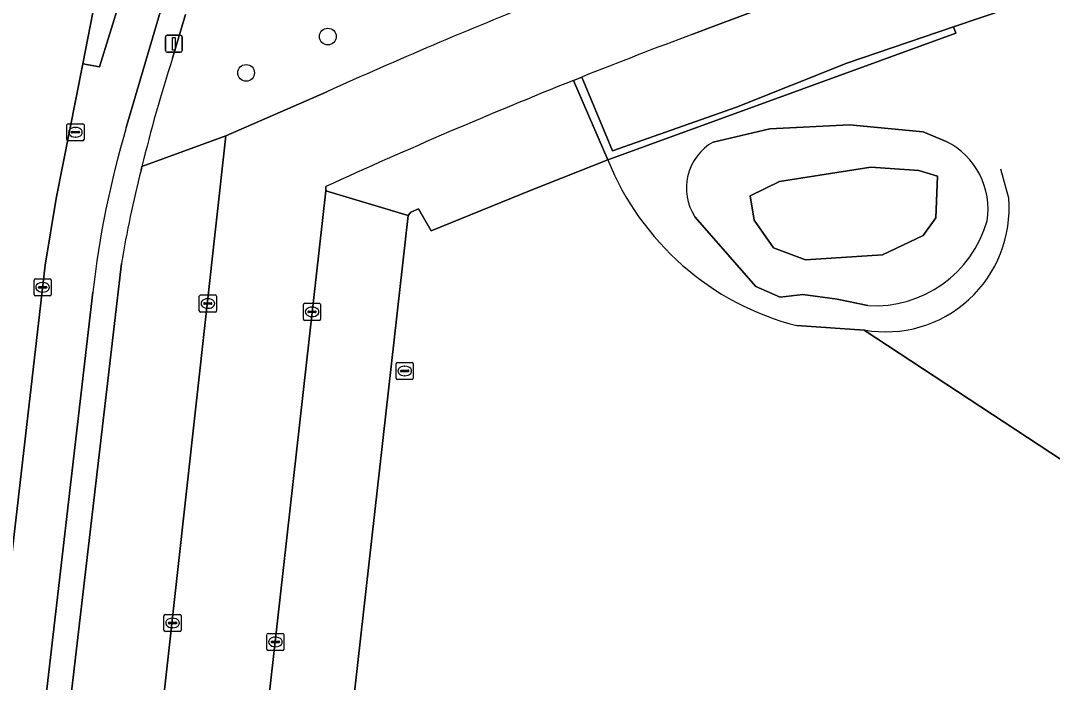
# Model space of a CAD drawing. Extents: x 162184 to 163154, y 385507 to 386516.
# Drawn here: x 162638.7 to 162699, y 386370.8 to 386409.5 of the extents above; entities that cross this region are included whole.
import ezdxf

# ---------------------------------------------------------------- set-up
doc = ezdxf.new("R2010")
doc.units = 0
for name, color, linetype in [('IMGEO_Boom', 7, 'Continuous'), ('IMGEO_Brandkraan', 7, 'Continuous'), ('IMGEO_Fietspad_open', 7, 'Continuous'), ('IMGEO_Groenvoorziening', 7, 'Continuous'), ('IMGEO_Haag', 7, 'Continuous'), ('IMGEO_Hek', 7, 'Continuous'), ('IMGEO_Kolk', 7, 'Continuous'), ('IMGEO_Lichtmast', 7, 'Continuous'), ('IMGEO_Meer_plas_ven_vijver', 7, 'Continuous'), ('IMGEO_Parkeervlak_halfverhard', 7, 'Continuous'), ('IMGEO_Parkeervlak_open', 7, 'Continuous'), ('IMGEO_Rijbaan_lokaal_gesloten', 7, 'Continuous'), ('IMGEO_Rijbaan_lokaal_open', 7, 'Continuous'), ('IMGEO_Rioolput', 7, 'Continuous'), ('IMGEO_Terreindeel_zand', 7, 'Continuous'), ('IMGEO_Verkeerseiland_gesloten', 7, 'Continuous'), ('IMGEO_Voetpad_open', 7, 'Continuous')]:
    doc.layers.add(name, color=color, linetype=linetype)

msp = doc.modelspace()

# ---------------------------------------------------------------- linework, layer by layer
at = {"layer": 'IMGEO_Boom'}
for centre in [(162656.659, 386408.553), (162651.883, 386406.429)]:
    msp.add_circle(centre, 0.489, dxfattribs=at)
at = {"layer": 'IMGEO_Brandkraan'}
for p, q in [((162641.41, 386402.533), (162641.41, 386403.385)), ((162641.485, 386403.459), (162642.337, 386403.459)), ((162642.411, 386403.385), (162642.411, 386402.533)), ((162641.669, 386402.953), (162641.669, 386402.965)), ((162642.107, 386402.916), (162641.709, 386402.916)), ((162641.712, 386403.002), (162642.11, 386403.002)), ((162641.898, 386403.239), (162641.923, 386403.239)), ((162642.153, 386402.965), (162642.153, 386402.953)), ((162642.337, 386402.459), (162641.485, 386402.459)), ((162641.921, 386402.679), (162641.896, 386402.679))]:
    msp.add_line(p, q, dxfattribs=at)
for points in [[(162641.41, 386402.533), (162641.41, 386403.385)], [(162641.485, 386403.459), (162642.337, 386403.459)], [(162642.411, 386403.385), (162642.411, 386402.533)], [(162642.337, 386402.459), (162641.485, 386402.459)]]:
    msp.add_lwpolyline(points, dxfattribs=at)
for centre, radius, start, end in [((162641.487, 386403.383), 0.0765, 91.55205, 178.44795), ((162641.487, 386403.383), 0.0765, 91.55205, 178.44795), ((162642.335, 386403.383), 0.0765, 1.55205, 88.44795), ((162642.335, 386403.383), 0.0765, 1.55205, 88.44795), ((162641.709, 386402.962), 0.0403, 85.87752, 175.75265), ((162641.706, 386402.952), 0.0366, 178.93798, 274.71019), ((162642.11, 386402.959), 0.043, 264.86636, 352.45326), ((162642.114, 386402.964), 0.0386, 1.73085, 96.63898), ((162641.487, 386402.535), 0.0765, 181.55205, 268.44795), ((162641.487, 386402.535), 0.0765, 181.55205, 268.44795), ((162642.335, 386402.535), 0.0765, 271.55205, 358.44795), ((162642.335, 386402.535), 0.0765, 271.55205, 358.44795)]:
    msp.add_arc(centre, radius, start, end, dxfattribs=at)
for centre, major_axis, ratio, start_param, end_param in [((162641.897, 386402.959), (-0.387, 0.002), 0.722429, 4.712389, 7.853982), ((162641.922, 386402.959), (-0.39, 0.002), 0.717154, 1.570796, 4.712389)]:
    msp.add_ellipse(centre, major_axis=major_axis, ratio=ratio, start_param=start_param, end_param=end_param, dxfattribs=at)
at = {"layer": 'IMGEO_Fietspad_open'}
for points in [[(162646.404, 386418.485), (162645.317, 386413.574), (162644.53, 386410.695), (162643.315, 386406.777), (162642.342, 386406.949), (162640.776, 386399.082), (162640.14, 386395.183), (162636.716, 386365.556), (162637.867, 386365.356), (162637.112, 386359.276), (162635.999, 386359.464), (162634.38, 386344.979), (162634.25, 386343.989), (162637.167, 386343.619), (162638.899, 386358.805), (162639.72, 386365.866), (162642.923, 386393.607)], [(162644.883, 386403.239), (162646.865, 386409.984), (162647.957, 386414.018), (162648.363, 386415.941)]]:
    msp.add_lwpolyline(points, dxfattribs=at)
msp.add_arc((162699.262, 386387.158), 56.707, 163.52602, 173.47001, dxfattribs=at)
at = {"layer": 'IMGEO_Groenvoorziening'}
for points in [[(162648.335, 386409.851), (162647.582, 386407.284)], [(162645.793, 386400.948), (162650.699, 386402.751), (162656.592, 386405.326)], [(162691.445, 386402.985), (162687.142, 386403.401), (162682.495, 386403.151), (162679.174, 386402.389)], [(162692.801, 386402.416), (162691.445, 386402.985)], [(162673.026, 386401.348), (162668.545, 386399.579), (162662.69, 386397.203), (162661.948, 386398.487), (162661.514, 386398.294), (162661.346, 386398.093), (162654.65, 386338.568), (162649.904, 386340.412), (162644.032, 386342.597), (162638.75, 386344.529), (162638.585, 386343.109)], [(162678.098, 386398.022), (162681.67, 386393.945), (162683.085, 386393.328), (162684.407, 386393.472), (162686.421, 386393.2), (162688.213, 386392.83)], [(162715.179, 386373.511), (162714.583, 386373.904), (162688.009, 386391.4), (162684.07, 386391.658)]]:
    msp.add_lwpolyline(points, dxfattribs=at)
for points in [[(162671.494, 386406.185), (162671.015, 386405.993), (162673.026, 386401.348), (162675.371, 386402.201), (162693.355, 386408.742), (162693.224, 386409.117), (162686.985, 386406.988), (162680.544, 386404.428), (162673.297, 386401.873)], [(162691.195, 386400.723), (162692.292, 386400.401), (162692.18, 386397.966), (162691.439, 386396.923), (162689.079, 386395.789), (162684.578, 386395.494), (162682.693, 386396.198), (162681.581, 386397.811), (162681.344, 386399.237), (162683.05, 386400.072), (162688.39, 386400.91)]]:
    msp.add_lwpolyline(points, close=True, dxfattribs=at)
for centre, radius, start, end in [((162789.064, 386111.332), 322.461, 111.84203, 114.25612), ((162730.922, 386380.332), 87.589, 162.07887, 166.38656), ((162680.714, 386399.694), 3.104, 119.73557, 212.58125), ((162690.85, 386398.485), 4.388, 350.72473, 63.60472), ((162688.067, 386407.352), 16.195, 201.76173, 255.71088), ((162688.624, 386399.632), 6.814, 266.54453, 344.21284)]:
    msp.add_arc(centre, radius, start, end, dxfattribs=at)
at = {"layer": 'IMGEO_Haag'}
msp.add_lwpolyline([(162693.224, 386409.117), (162686.985, 386406.988), (162680.544, 386404.428), (162673.297, 386401.873), (162671.494, 386406.185), (162671.015, 386405.993), (162673.026, 386401.348), (162675.371, 386402.201), (162693.355, 386408.742)], close=True, dxfattribs=at)
at = {"layer": 'IMGEO_Hek'}
msp.add_lwpolyline([(162696.446, 386399.11), (162695.992, 386400.808)], dxfattribs=at)
msp.add_arc((162689.254, 386398.509), 7.217, 260.06814, 4.77599, dxfattribs=at)
at = {"layer": 'IMGEO_Kolk'}
for p, q in [((162639.49, 386393.47), (162639.49, 386394.322)), ((162639.565, 386394.396), (162640.417, 386394.396)), ((162640.491, 386394.322), (162640.491, 386393.47)), ((162639.749, 386393.89), (162639.749, 386393.902)), ((162640.187, 386393.853), (162639.789, 386393.853)), ((162639.792, 386393.939), (162640.19, 386393.939)), ((162639.978, 386394.176), (162640.003, 386394.176)), ((162640.233, 386393.902), (162640.233, 386393.89)), ((162640.417, 386393.396), (162639.565, 386393.396)), ((162640.001, 386393.616), (162639.976, 386393.616)), ((162649.147, 386392.521), (162649.147, 386393.373)), ((162649.222, 386393.447), (162650.074, 386393.447)), ((162649.635, 386393.227), (162649.66, 386393.227)), ((162650.148, 386393.373), (162650.148, 386392.521)), ((162649.406, 386392.941), (162649.406, 386392.953)), ((162649.844, 386392.904), (162649.446, 386392.904)), ((162649.449, 386392.99), (162649.847, 386392.99)), ((162649.658, 386392.667), (162649.633, 386392.667)), ((162649.89, 386392.953), (162649.89, 386392.941)), ((162655.235, 386392.034), (162655.235, 386392.886)), ((162655.31, 386392.96), (162656.162, 386392.96)), ((162655.537, 386392.503), (162655.935, 386392.503)), ((162655.723, 386392.74), (162655.748, 386392.74)), ((162656.236, 386392.886), (162656.236, 386392.034)), ((162650.074, 386392.447), (162649.222, 386392.447)), ((162656.162, 386391.96), (162655.31, 386391.96)), ((162655.494, 386392.454), (162655.494, 386392.466)), ((162655.932, 386392.417), (162655.534, 386392.417)), ((162655.746, 386392.18), (162655.721, 386392.18)), ((162655.978, 386392.466), (162655.978, 386392.454)), ((162647.083, 386373.849), (162647.083, 386374.701)), ((162647.158, 386374.775), (162648.01, 386374.775)), ((162647.571, 386374.555), (162647.596, 386374.555)), ((162648.084, 386374.701), (162648.084, 386373.849)), ((162647.342, 386374.269), (162647.342, 386374.281)), ((162647.78, 386374.232), (162647.382, 386374.232)), ((162647.385, 386374.318), (162647.783, 386374.318)), ((162647.594, 386373.995), (162647.569, 386373.995)), ((162647.826, 386374.281), (162647.826, 386374.269)), ((162648.01, 386373.775), (162647.158, 386373.775)), ((162653.096, 386372.739), (162653.096, 386373.591)), ((162653.171, 386373.665), (162654.023, 386373.665)), ((162653.398, 386373.208), (162653.796, 386373.208)), ((162653.584, 386373.445), (162653.609, 386373.445)), ((162654.097, 386373.591), (162654.097, 386372.739)), ((162654.023, 386372.665), (162653.171, 386372.665)), ((162653.355, 386373.159), (162653.355, 386373.171)), ((162653.793, 386373.122), (162653.395, 386373.122)), ((162653.607, 386372.885), (162653.582, 386372.885)), ((162653.839, 386373.171), (162653.839, 386373.159))]:
    msp.add_line(p, q, dxfattribs=at)
for points in [[(162639.49, 386393.47), (162639.49, 386394.322)], [(162639.565, 386394.396), (162640.417, 386394.396)], [(162640.491, 386394.322), (162640.491, 386393.47)], [(162640.417, 386393.396), (162639.565, 386393.396)], [(162649.147, 386392.521), (162649.147, 386393.373)], [(162649.222, 386393.447), (162650.074, 386393.447)], [(162650.148, 386393.373), (162650.148, 386392.521)], [(162655.235, 386392.034), (162655.235, 386392.886)], [(162655.31, 386392.96), (162656.162, 386392.96)], [(162656.236, 386392.886), (162656.236, 386392.034)], [(162650.074, 386392.447), (162649.222, 386392.447)], [(162656.162, 386391.96), (162655.31, 386391.96)], [(162647.083, 386373.849), (162647.083, 386374.701)], [(162647.158, 386374.775), (162648.01, 386374.775)], [(162648.084, 386374.701), (162648.084, 386373.849)], [(162648.01, 386373.775), (162647.158, 386373.775)], [(162653.096, 386372.739), (162653.096, 386373.591)], [(162653.171, 386373.665), (162654.023, 386373.665)], [(162654.097, 386373.591), (162654.097, 386372.739)], [(162654.023, 386372.665), (162653.171, 386372.665)]]:
    msp.add_lwpolyline(points, dxfattribs=at)
for centre, radius, start, end in [((162639.567, 386394.32), 0.0765, 91.55205, 178.44795), ((162639.567, 386394.32), 0.0765, 91.55205, 178.44795), ((162640.415, 386394.32), 0.0765, 1.55205, 88.44795), ((162640.415, 386394.32), 0.0765, 1.55205, 88.44795), ((162639.789, 386393.899), 0.0403, 85.87752, 175.75265), ((162639.786, 386393.889), 0.0366, 178.93798, 274.71019), ((162640.19, 386393.896), 0.043, 264.86636, 352.45326), ((162640.194, 386393.901), 0.0386, 1.73085, 96.63898), ((162639.567, 386393.472), 0.0765, 181.55205, 268.44795), ((162639.567, 386393.472), 0.0765, 181.55205, 268.44795), ((162640.415, 386393.472), 0.0765, 271.55205, 358.44795), ((162640.415, 386393.472), 0.0765, 271.55205, 358.44795), ((162649.224, 386393.371), 0.0765, 91.55205, 178.44795), ((162649.224, 386393.371), 0.0765, 91.55205, 178.44795), ((162650.072, 386393.371), 0.0765, 1.55205, 88.44795), ((162650.072, 386393.371), 0.0765, 1.55205, 88.44795), ((162649.224, 386392.523), 0.0765, 181.55205, 268.44795), ((162649.224, 386392.523), 0.0765, 181.55205, 268.44795), ((162649.446, 386392.95), 0.0403, 85.87752, 175.75265), ((162649.443, 386392.94), 0.0366, 178.93798, 274.71019), ((162649.847, 386392.947), 0.043, 264.86636, 352.45326), ((162649.851, 386392.952), 0.0386, 1.73085, 96.63898), ((162650.072, 386392.523), 0.0765, 271.55205, 358.44795), ((162650.072, 386392.523), 0.0765, 271.55205, 358.44795), ((162655.312, 386392.884), 0.0765, 91.55205, 178.44795), ((162655.312, 386392.884), 0.0765, 91.55205, 178.44795), ((162655.534, 386392.463), 0.0403, 85.87752, 175.75265), ((162655.939, 386392.465), 0.0386, 1.73085, 96.63898), ((162656.16, 386392.884), 0.0765, 1.55205, 88.44795), ((162656.16, 386392.884), 0.0765, 1.55205, 88.44795), ((162655.312, 386392.036), 0.0765, 181.55205, 268.44795), ((162655.312, 386392.036), 0.0765, 181.55205, 268.44795), ((162655.531, 386392.453), 0.0366, 178.93798, 274.71019), ((162655.935, 386392.46), 0.043, 264.86636, 352.45326), ((162656.16, 386392.036), 0.0765, 271.55205, 358.44795), ((162656.16, 386392.036), 0.0765, 271.55205, 358.44795), ((162647.16, 386374.699), 0.0765, 91.55205, 178.44795), ((162647.16, 386374.699), 0.0765, 91.55205, 178.44795), ((162648.008, 386374.699), 0.0765, 1.55205, 88.44795), ((162648.008, 386374.699), 0.0765, 1.55205, 88.44795), ((162647.16, 386373.851), 0.0765, 181.55205, 268.44795), ((162647.16, 386373.851), 0.0765, 181.55205, 268.44795), ((162647.382, 386374.278), 0.0403, 85.87752, 175.75265), ((162647.379, 386374.268), 0.0366, 178.93798, 274.71019), ((162647.783, 386374.275), 0.043, 264.86636, 352.45326), ((162647.787, 386374.28), 0.0386, 1.73085, 96.63898), ((162648.008, 386373.851), 0.0765, 271.55205, 358.44795), ((162648.008, 386373.851), 0.0765, 271.55205, 358.44795), ((162653.173, 386373.589), 0.0765, 91.55205, 178.44795), ((162653.173, 386373.589), 0.0765, 91.55205, 178.44795), ((162653.395, 386373.168), 0.0403, 85.87752, 175.75265), ((162653.8, 386373.17), 0.0386, 1.73085, 96.63898), ((162654.021, 386373.589), 0.0765, 1.55205, 88.44795), ((162654.021, 386373.589), 0.0765, 1.55205, 88.44795), ((162653.173, 386372.741), 0.0765, 181.55205, 268.44795), ((162653.173, 386372.741), 0.0765, 181.55205, 268.44795), ((162653.392, 386373.158), 0.0366, 178.93798, 274.71019), ((162653.796, 386373.165), 0.043, 264.86636, 352.45326), ((162654.021, 386372.741), 0.0765, 271.55205, 358.44795), ((162654.021, 386372.741), 0.0765, 271.55205, 358.44795)]:
    msp.add_arc(centre, radius, start, end, dxfattribs=at)
for centre, major_axis, ratio, start_param, end_param in [((162639.977, 386393.896), (-0.387, 0.002), 0.722429, 4.712389, 7.853982), ((162640.002, 386393.896), (-0.39, 0.002), 0.717154, 1.570796, 4.712389), ((162649.634, 386392.947), (-0.387, 0.002), 0.722429, 4.712389, 7.853982), ((162649.659, 386392.947), (-0.39, 0.002), 0.717154, 1.570796, 4.712389), ((162655.722, 386392.46), (-0.387, 0.002), 0.722429, 4.712389, 7.853982), ((162655.747, 386392.46), (-0.39, 0.002), 0.717154, 1.570796, 4.712389), ((162647.57, 386374.275), (-0.387, 0.002), 0.722429, 4.712389, 7.853982), ((162647.595, 386374.275), (-0.39, 0.002), 0.717154, 1.570796, 4.712389), ((162653.583, 386373.165), (-0.387, 0.002), 0.722429, 4.712389, 7.853982), ((162653.608, 386373.165), (-0.39, 0.002), 0.717154, 1.570796, 4.712389)]:
    msp.add_ellipse(centre, major_axis=major_axis, ratio=ratio, start_param=start_param, end_param=end_param, dxfattribs=at)
at = {"layer": 'IMGEO_Lichtmast'}
for p, q in [((162647.163, 386407.731), (162647.163, 386408.531)), ((162647.163, 386408.531), (162647.163, 386407.731)), ((162647.263, 386408.631), (162648.053, 386408.631)), ((162648.053, 386408.631), (162647.263, 386408.631)), ((162648.153, 386408.531), (162648.153, 386407.731)), ((162648.153, 386407.731), (162648.153, 386408.531)), ((162648.053, 386407.631), (162647.263, 386407.631)), ((162647.263, 386407.631), (162648.053, 386407.631))]:
    msp.add_line(p, q, dxfattribs=at)
msp.add_lwpolyline([(162647.583, 386408.506), (162647.733, 386408.506), (162647.733, 386407.756), (162647.583, 386407.756), (162647.583, 386408.506)], dxfattribs=at)
for centre, start, end in [((162647.263, 386408.531), 90, 180), ((162647.263, 386408.531), 90, 180), ((162648.053, 386408.531), 0, 90), ((162648.053, 386408.531), 360, 90), ((162647.263, 386407.731), 180, 270), ((162647.263, 386407.731), 180, 270), ((162648.053, 386407.731), 270, 0), ((162648.053, 386407.731), 270, 0)]:
    msp.add_arc(centre, 0.1, start, end, dxfattribs=at)
at = {"layer": 'IMGEO_Meer_plas_ven_vijver'}
msp.add_lwpolyline([(162691.195, 386400.723), (162688.39, 386400.91), (162683.05, 386400.072), (162681.344, 386399.237), (162681.581, 386397.811), (162682.693, 386396.198), (162684.578, 386395.494), (162689.079, 386395.789), (162691.439, 386396.923), (162692.18, 386397.966), (162692.292, 386400.401)], close=True, dxfattribs=at)
at = {"layer": 'IMGEO_Parkeervlak_halfverhard'}
for points in [[(162693.224, 386409.117), (162698.013, 386410.752), (162696.391, 386415.145), (162694.803, 386414.641), (162689.105, 386412.708), (162681.199, 386409.905), (162678.814, 386409.011), (162678.396, 386408.852), (162677.979, 386408.693)], [(162671.494, 386406.185), (162673.297, 386401.873), (162680.544, 386404.428), (162686.985, 386406.988), (162693.224, 386409.117)], [(162673.026, 386401.348), (162671.015, 386405.993)], [(162656.537, 386399.784), (162656.546, 386399.53), (162661.346, 386398.093), (162661.514, 386398.294), (162661.948, 386398.487), (162662.69, 386397.203), (162668.545, 386399.579), (162673.026, 386401.348)]]:
    msp.add_lwpolyline(points, dxfattribs=at)
for centre, radius, start, end in [((162792.608, 386102.656), 326.8, 110.53388, 111.75294), ((162792.519, 386102.689), 326.736, 111.83108, 114.5938)]:
    msp.add_arc(centre, radius, start, end, dxfattribs=at)
at = {"layer": 'IMGEO_Parkeervlak_open'}
for points in [[(162644.603, 386395.29), (162641.157, 386365.754), (162640.715, 386361.629), (162646.076, 386361.035), (162650.699, 386402.751)], [(162650.699, 386402.751), (162645.793, 386400.948), (162645.768, 386400.846), (162645.744, 386400.744)]]:
    msp.add_lwpolyline(points, dxfattribs=at)
msp.add_lwpolyline([(162656.546, 386399.53), (162649.904, 386340.412), (162654.65, 386338.568), (162661.346, 386398.093)], close=True, dxfattribs=at)
msp.add_arc((162704.649, 386385.575), 60.827, 165.55867, 170.80912, dxfattribs=at)
at = {"layer": 'IMGEO_Rijbaan_lokaal_gesloten'}
msp.add_lwpolyline([(162639.414, 386419.764), (162640.047, 386425.899), (162640.365, 386429.236), (162635.95, 386429.24), (162636.046, 386425.869), (162635.866, 386413.659), (162635.483, 386400.655), (162635.517, 386399.652), (162635.042, 386394.43), (162631.611, 386364.989), (162629.816, 386349.051), (162629.39, 386345.625), (162633.803, 386345.113), (162634.38, 386344.979), (162635.999, 386359.464), (162636.716, 386365.556), (162640.14, 386395.183), (162640.776, 386399.082), (162642.342, 386406.949), (162645.445, 386422.887), (162645.822, 386425.844), (162646.186, 386429.189), (162642.686, 386429.236), (162642.371, 386425.857)], dxfattribs=at)
at = {"layer": 'IMGEO_Rijbaan_lokaal_open'}
for points in [[(162677.979, 386408.693), (162678.396, 386408.852), (162678.814, 386409.011), (162681.199, 386409.905), (162689.105, 386412.708), (162694.803, 386414.641), (162696.391, 386415.145), (162696.582, 386415.205), (162702.098, 386415.625), (162706.67, 386415.978)], [(162671.015, 386405.993), (162671.494, 386406.185)], [(162656.592, 386405.326), (162650.699, 386402.751), (162646.076, 386361.035), (162640.715, 386361.629), (162640.394, 386358.634), (162645.744, 386358.041), (162644.032, 386342.597), (162649.904, 386340.412), (162656.546, 386399.53)], [(162656.546, 386399.53), (162656.537, 386399.784)]]:
    msp.add_lwpolyline(points, dxfattribs=at)
for centre, radius, start, end in [((162789.064, 386111.332), 322.461, 111.84203, 114.25612), ((162792.608, 386102.656), 326.8, 110.53388, 111.75294), ((162792.519, 386102.689), 326.736, 111.83108, 114.5938)]:
    msp.add_arc(centre, radius, start, end, dxfattribs=at)
at = {"layer": 'IMGEO_Rioolput'}
for p, q in [((162660.726, 386389.502), (162661.578, 386389.502)), ((162660.651, 386388.576), (162660.651, 386389.428)), ((162660.91, 386388.996), (162660.91, 386389.008)), ((162661.348, 386388.959), (162660.95, 386388.959)), ((162660.953, 386389.045), (162661.351, 386389.045)), ((162661.139, 386389.282), (162661.164, 386389.282)), ((162661.394, 386389.008), (162661.394, 386388.996)), ((162661.652, 386389.428), (162661.652, 386388.576)), ((162661.578, 386388.502), (162660.726, 386388.502)), ((162661.162, 386388.722), (162661.137, 386388.722))]:
    msp.add_line(p, q, dxfattribs=at)
for points in [[(162660.726, 386389.502), (162661.578, 386389.502)], [(162660.651, 386388.576), (162660.651, 386389.428)], [(162661.652, 386389.428), (162661.652, 386388.576)], [(162661.578, 386388.502), (162660.726, 386388.502)]]:
    msp.add_lwpolyline(points, dxfattribs=at)
for centre, radius, start, end in [((162660.728, 386389.426), 0.0765, 91.55205, 178.44795), ((162660.728, 386389.426), 0.0765, 91.55205, 178.44795), ((162661.576, 386389.426), 0.0765, 1.55205, 88.44795), ((162661.576, 386389.426), 0.0765, 1.55205, 88.44795), ((162660.95, 386389.005), 0.0403, 85.87752, 175.75265), ((162660.947, 386388.995), 0.0366, 178.93798, 274.71019), ((162661.351, 386389.002), 0.043, 264.86636, 352.45326), ((162661.355, 386389.007), 0.0386, 1.73085, 96.63898), ((162660.728, 386388.578), 0.0765, 181.55205, 268.44795), ((162660.728, 386388.578), 0.0765, 181.55205, 268.44795), ((162661.576, 386388.578), 0.0765, 271.55205, 358.44795), ((162661.576, 386388.578), 0.0765, 271.55205, 358.44795)]:
    msp.add_arc(centre, radius, start, end, dxfattribs=at)
for centre, major_axis, ratio, start_param, end_param in [((162661.138, 386389.002), (-0.387, 0.002), 0.722429, 4.712389, 7.853982), ((162661.163, 386389.002), (-0.39, 0.002), 0.717154, 1.570796, 4.712389)]:
    msp.add_ellipse(centre, major_axis=major_axis, ratio=ratio, start_param=start_param, end_param=end_param, dxfattribs=at)
at = {"layer": 'IMGEO_Terreindeel_zand'}
for points in [[(162706.141, 386414.206), (162703.037, 386414.003), (162702.991, 386414.352), (162702.897, 386414.352), (162702.886, 386414.776), (162702.629, 386414.76), (162702.571, 386415.155), (162702.146, 386415.127), (162702.098, 386415.625), (162696.582, 386415.205), (162696.391, 386415.145), (162698.013, 386410.752), (162693.224, 386409.117), (162693.355, 386408.742), (162675.371, 386402.201), (162673.026, 386401.348)], [(162679.174, 386402.389), (162682.495, 386403.151), (162687.142, 386403.401), (162691.445, 386402.985)], [(162691.445, 386402.985), (162692.801, 386402.416)], [(162688.213, 386392.83), (162686.421, 386393.2), (162684.407, 386393.472), (162683.085, 386393.328), (162681.67, 386393.945), (162678.098, 386398.022)], [(162684.07, 386391.658), (162688.009, 386391.4), (162714.583, 386373.904), (162715.179, 386373.511), (162717.133, 386376.415), (162718.405, 386375.559), (162723.67, 386372.016), (162736.027, 386363.7), (162737.889, 386367.564), (162729.327, 386371.834), (162731.035, 386375.279), (162715.689, 386382.932)]]:
    msp.add_lwpolyline(points, dxfattribs=at)
for centre, radius, start, end in [((162680.714, 386399.694), 3.104, 119.73557, 212.58125), ((162690.85, 386398.485), 4.388, 350.72473, 63.60472), ((162688.067, 386407.352), 16.195, 201.76173, 255.71088), ((162688.624, 386399.632), 6.814, 266.54453, 344.21284)]:
    msp.add_arc(centre, radius, start, end, dxfattribs=at)
at = {"layer": 'IMGEO_Verkeerseiland_gesloten'}
msp.add_lwpolyline([(162645.822, 386425.844), (162645.445, 386422.887), (162642.342, 386406.949), (162643.315, 386406.777), (162644.53, 386410.695), (162645.317, 386413.574), (162646.404, 386418.485)], dxfattribs=at)
at = {"layer": 'IMGEO_Voetpad_open'}
for points in [[(162648.363, 386415.941), (162647.957, 386414.018), (162646.865, 386409.984), (162644.883, 386403.239)], [(162647.582, 386407.284), (162648.335, 386409.851)], [(162645.744, 386400.744), (162645.768, 386400.846), (162645.793, 386400.948)], [(162642.923, 386393.607), (162639.72, 386365.866), (162641.157, 386365.754), (162644.603, 386395.29)]]:
    msp.add_lwpolyline(points, dxfattribs=at)
for centre, radius, start, end in [((162730.922, 386380.332), 87.589, 162.07887, 166.38656), ((162699.262, 386387.158), 56.707, 163.52602, 173.47001), ((162704.649, 386385.575), 60.827, 165.55867, 170.80912)]:
    msp.add_arc(centre, radius, start, end, dxfattribs=at)

doc.saveas('drawing.dxf')
